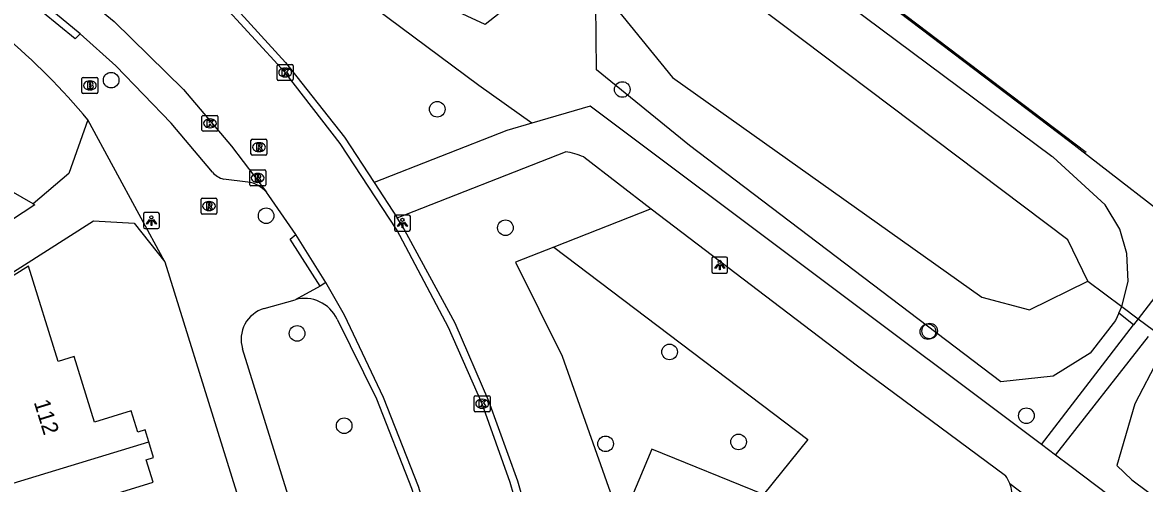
# Model space of a CAD drawing. Extents: x 163686 to 164493, y 382719 to 383870.
# Drawn here: x 164268.9 to 164339.2, y 383541.7 to 383570.6 of the extents above; entities that cross this region are included whole.
import ezdxf

# ---------------------------------------------------------------- set-up
doc = ezdxf.new("R2010")
doc.units = 0
for name, color, linetype in [('IMGEO_Boom', 7, 'Continuous'), ('IMGEO_Brandkraan', 7, 'Continuous'), ('IMGEO_Duiker', 7, 'Continuous'), ('IMGEO_Geluidsscherm', 7, 'Continuous'), ('IMGEO_Groenvoorziening', 7, 'Continuous'), ('IMGEO_Hek', 7, 'Continuous'), ('IMGEO_Kolk', 7, 'Continuous'), ('IMGEO_Lichtpunt', 7, 'Continuous'), ('IMGEO_Pand', 7, 'Continuous'), ('IMGEO_Pand_nummerreeks', 7, 'Continuous'), ('IMGEO_Parkeervlak_open', 7, 'Continuous'), ('IMGEO_Rijbaan_lokaal_open', 7, 'Continuous'), ('IMGEO_Rioolput', 7, 'Continuous'), ('IMGEO_Spoorbaan_halfverhard', 7, 'Continuous'), ('IMGEO_Voetpad_halfverhard', 7, 'Continuous'), ('IMGEO_Voetpad_open', 7, 'Continuous'), ('IMGEO_Waterloop', 7, 'Continuous')]:
    doc.layers.add(name, color=color, linetype=linetype)

msp = doc.modelspace()

# ---------------------------------------------------------------- linework, layer by layer
at = {"layer": 'IMGEO_Boom'}
for centre in [(164274.43, 383566.96), (164306.449, 383566.377), (164294.859, 383565.136), (164284.139, 383558.469), (164299.13, 383557.712), (164286.079, 383551.094), (164325.593, 383551.206), (164325.704, 383551.246), (164309.41, 383549.934), (164331.76, 383545.941), (164289.028, 383545.31), (164305.403, 383544.179), (164313.731, 383544.3)]:
    msp.add_circle(centre, 0.489, dxfattribs=at)
at = {"layer": 'IMGEO_Brandkraan'}
for p, q in [((164272.598, 383566.205), (164272.598, 383567.057)), ((164272.673, 383567.131), (164273.525, 383567.131)), ((164273.599, 383567.057), (164273.599, 383566.205)), ((164273.109, 383566.351), (164273.084, 383566.351)), ((164273.086, 383566.911), (164273.111, 383566.911)), ((164273.525, 383566.131), (164272.673, 383566.131))]:
    msp.add_line(p, q, dxfattribs=at)
for points in [[(164272.598, 383566.205), (164272.598, 383567.057)], [(164272.673, 383567.131), (164273.525, 383567.131)], [(164273.599, 383567.057), (164273.599, 383566.205)], [(164272.946, 383566.831), (164272.946, 383566.431), (164273.159, 383566.431)], [(164273.177, 383566.831), (164272.946, 383566.831)], [(164273.125, 383566.75), (164273.071, 383566.75), (164273.071, 383566.674)], [(164273.071, 383566.674), (164273.124, 383566.674)], [(164273.133, 383566.598), (164273.071, 383566.598), (164273.071, 383566.517)], [(164273.071, 383566.517), (164273.133, 383566.517)], [(164273.525, 383566.131), (164272.673, 383566.131)]]:
    msp.add_lwpolyline(points, dxfattribs=at)
for centre, radius, start, end in [((164272.675, 383567.055), 0.0765, 91.55205, 178.44795), ((164272.675, 383567.055), 0.0765, 91.55205, 178.44795), ((164273.523, 383567.055), 0.0765, 1.55205, 88.44795), ((164273.523, 383567.055), 0.0765, 1.55205, 88.44795), ((164273.126, 383566.712), 0.0379, 267.82845, 90.93552), ((164273.134, 383566.557), 0.0404, 269.87594, 90.50774), ((164273.165, 383566.682), 0.251, 268.66757, 293.53466), ((164273.181, 383566.686), 0.145, 59.4692, 91.53667), ((164273.206, 383566.733), 0.0922, 285.51372, 58.15012), ((164273.211, 383566.541), 0.105, 301.31148, 78.98903), ((164272.675, 383566.207), 0.0765, 181.55205, 268.44795), ((164272.675, 383566.207), 0.0765, 181.55205, 268.44795), ((164273.523, 383566.207), 0.0765, 271.55205, 358.44795), ((164273.523, 383566.207), 0.0765, 271.55205, 358.44795)]:
    msp.add_arc(centre, radius, start, end, dxfattribs=at)
for centre, major_axis, ratio, start_param, end_param in [((164273.085, 383566.631), (-0.387, 0.002), 0.722429, 4.712389, 7.853982), ((164273.11, 383566.631), (-0.39, 0.002), 0.717154, 1.570796, 4.712389)]:
    msp.add_ellipse(centre, major_axis=major_axis, ratio=ratio, start_param=start_param, end_param=end_param, dxfattribs=at)
at = {"layer": 'IMGEO_Duiker'}
msp.add_lwpolyline([(164335.62, 383554.367), (164337.744, 383552.779), (164338.766, 383552.014), (164339.715, 383551.305), (164340.876, 383550.437), (164342.594, 383549.152)], dxfattribs=at)
at = {"layer": 'IMGEO_Geluidsscherm'}
msp.add_lwpolyline([(164322.5, 383572.229), (164334.481, 383563.116), (164342.526, 383556.894), (164343.504, 383556.137), (164344.39, 383555.452), (164351.435, 383549.932), (164354.853, 383546.931), (164356.038, 383546.042), (164361.115, 383542.111), (164367.36, 383537.326), (164378.879, 383528.037)], dxfattribs=at)
at = {"layer": 'IMGEO_Groenvoorziening'}
for points in [[(164337.56, 383552.372), (164337.744, 383552.779), (164338.14, 383554.352), (164338.056, 383556.098), (164337.618, 383557.631), (164336.697, 383559.143), (164333.432, 383562.136), (164333.362, 383562.188), (164297.287, 383589.051), (164269.744, 383608.623), (164269.566, 383608.252)], [(164337.56, 383552.372), (164337.354, 383551.914), (164335.748, 383549.856), (164333.439, 383548.423), (164330.157, 383548.062), (164310.654, 383562.875), (164304.84, 383567.609), (164304.781, 383571.705), (164303.905, 383572.867), (164302.938, 383573.494), (164301.585, 383573.388), (164297.852, 383570.444), (164294.748, 383571.879), (164287.858, 383578.832), (164286.909, 383581.758), (164286.346, 383582.668), (164285.151, 383583.062), (164282.935, 383582.272), (164274.841, 383587.429), (164270.853, 383589.3), (164269.15, 383590.155)], [(164300.779, 383564.259), (164297.466, 383566.625), (164279.545, 383579.974), (164267.688, 383587.765)], [(164308.261, 383558.894), (164302.166, 383556.495)], [(164302.166, 383556.495), (164299.769, 383555.551), (164302.684, 383549.664), (164306.285, 383539.455)], [(164302.166, 383556.495), (164318.078, 383544.443), (164315.297, 383541.012)], [(164338.478, 383551.64), (164337.56, 383552.372)], [(164340.502, 383550.025), (164340.041, 383549.515), (164338.545, 383546.69), (164337.417, 383542.825), (164338.371, 383541.916), (164357.387, 383527.762), (164372.907, 383516.21)]]:
    msp.add_lwpolyline(points, dxfattribs=at)
at = {"layer": 'IMGEO_Hek'}
msp.add_lwpolyline([(164270.665, 383609.932), (164274.138, 383607.527), (164298.099, 383590.383), (164317.574, 383576.056), (164335.508, 383562.46)], dxfattribs=at)
at = {"layer": 'IMGEO_Kolk'}
for p, q in [((164284.83, 383567.016), (164284.83, 383567.868)), ((164284.905, 383567.942), (164285.757, 383567.942)), ((164285.318, 383567.722), (164285.343, 383567.722)), ((164285.831, 383567.868), (164285.831, 383567.016)), ((164285.341, 383567.162), (164285.316, 383567.162)), ((164285.757, 383566.942), (164284.905, 383566.942)), ((164280.12, 383563.831), (164280.12, 383564.683)), ((164280.195, 383564.757), (164281.047, 383564.757)), ((164280.608, 383564.537), (164280.633, 383564.537)), ((164281.121, 383564.683), (164281.121, 383563.831)), ((164281.047, 383563.757), (164280.195, 383563.757)), ((164280.631, 383563.977), (164280.606, 383563.977)), ((164297.171, 383546.264), (164297.171, 383547.116)), ((164297.246, 383547.19), (164298.098, 383547.19)), ((164297.659, 383546.97), (164297.684, 383546.97)), ((164298.172, 383547.116), (164298.172, 383546.264)), ((164298.098, 383546.19), (164297.246, 383546.19)), ((164297.682, 383546.41), (164297.657, 383546.41))]:
    msp.add_line(p, q, dxfattribs=at)
for points in [[(164284.83, 383567.016), (164284.83, 383567.868)], [(164284.905, 383567.942), (164285.757, 383567.942)], [(164285.831, 383567.868), (164285.831, 383567.016)], [(164285.151, 383567.642), (164285.274, 383567.642), (164285.274, 383567.491), (164285.404, 383567.642), (164285.568, 383567.642), (164285.422, 383567.491), (164285.575, 383567.242), (164285.423, 383567.242), (164285.338, 383567.406), (164285.274, 383567.339), (164285.274, 383567.242), (164285.151, 383567.242), (164285.151, 383567.642)], [(164285.757, 383566.942), (164284.905, 383566.942)], [(164280.12, 383563.831), (164280.12, 383564.683)], [(164280.195, 383564.757), (164281.047, 383564.757)], [(164280.441, 383564.457), (164280.564, 383564.457), (164280.564, 383564.306), (164280.694, 383564.457), (164280.858, 383564.457), (164280.712, 383564.306), (164280.865, 383564.057), (164280.713, 383564.057), (164280.628, 383564.221), (164280.564, 383564.154), (164280.564, 383564.057), (164280.441, 383564.057), (164280.441, 383564.457)], [(164281.121, 383564.683), (164281.121, 383563.831)], [(164281.047, 383563.757), (164280.195, 383563.757)], [(164297.171, 383546.264), (164297.171, 383547.116)], [(164297.246, 383547.19), (164298.098, 383547.19)], [(164297.492, 383546.89), (164297.615, 383546.89), (164297.615, 383546.739), (164297.745, 383546.89), (164297.909, 383546.89), (164297.763, 383546.739), (164297.916, 383546.49), (164297.764, 383546.49), (164297.679, 383546.654), (164297.615, 383546.587), (164297.615, 383546.49), (164297.492, 383546.49), (164297.492, 383546.89)], [(164298.172, 383547.116), (164298.172, 383546.264)], [(164298.098, 383546.19), (164297.246, 383546.19)]]:
    msp.add_lwpolyline(points, dxfattribs=at)
for centre, start, end in [((164284.907, 383567.866), 91.55205, 178.44795), ((164284.907, 383567.866), 91.55205, 178.44795), ((164285.755, 383567.866), 1.55205, 88.44795), ((164285.755, 383567.866), 1.55205, 88.44795), ((164284.907, 383567.018), 181.55205, 268.44795), ((164284.907, 383567.018), 181.55205, 268.44795), ((164285.755, 383567.018), 271.55205, 358.44795), ((164285.755, 383567.018), 271.55205, 358.44795), ((164280.197, 383564.681), 91.55205, 178.44795), ((164280.197, 383564.681), 91.55205, 178.44795), ((164281.045, 383564.681), 1.55205, 88.44795), ((164281.045, 383564.681), 1.55205, 88.44795), ((164280.197, 383563.833), 181.55205, 268.44795), ((164280.197, 383563.833), 181.55205, 268.44795), ((164281.045, 383563.833), 271.55205, 358.44795), ((164281.045, 383563.833), 271.55205, 358.44795), ((164297.248, 383547.114), 91.55205, 178.44795), ((164297.248, 383547.114), 91.55205, 178.44795), ((164298.096, 383547.114), 1.55205, 88.44795), ((164298.096, 383547.114), 1.55205, 88.44795), ((164297.248, 383546.266), 181.55205, 268.44795), ((164297.248, 383546.266), 181.55205, 268.44795), ((164298.096, 383546.266), 271.55205, 358.44795), ((164298.096, 383546.266), 271.55205, 358.44795)]:
    msp.add_arc(centre, 0.0765, start, end, dxfattribs=at)
for centre, major_axis, ratio, start_param, end_param in [((164285.317, 383567.442), (-0.387, 0.002), 0.722429, 4.712389, 7.853982), ((164285.342, 383567.442), (-0.39, 0.002), 0.717154, 1.570796, 4.712389), ((164280.607, 383564.257), (-0.387, 0.002), 0.722429, 4.712389, 7.853982), ((164280.632, 383564.257), (-0.39, 0.002), 0.717154, 1.570796, 4.712389), ((164297.658, 383546.69), (-0.387, 0.002), 0.722429, 4.712389, 7.853982), ((164297.683, 383546.69), (-0.39, 0.002), 0.717154, 1.570796, 4.712389)]:
    msp.add_ellipse(centre, major_axis=major_axis, ratio=ratio, start_param=start_param, end_param=end_param, dxfattribs=at)
at = {"layer": 'IMGEO_Lichtpunt'}
for p, q in [((164276.453, 383558.569), (164276.453, 383557.762)), ((164276.453, 383558.569), (164276.453, 383557.762)), ((164277.355, 383558.664), (164276.547, 383558.664)), ((164277.355, 383558.664), (164276.547, 383558.664)), ((164277.449, 383557.762), (164277.449, 383558.569)), ((164277.449, 383557.762), (164277.449, 383558.569)), ((164292.178, 383558.411), (164292.178, 383557.604)), ((164292.178, 383558.411), (164292.178, 383557.604)), ((164293.08, 383558.506), (164292.272, 383558.506)), ((164293.08, 383558.506), (164292.272, 383558.506)), ((164293.174, 383557.604), (164293.174, 383558.411)), ((164293.174, 383557.604), (164293.174, 383558.411)), ((164276.547, 383557.668), (164277.355, 383557.668)), ((164276.547, 383557.668), (164277.355, 383557.668)), ((164292.272, 383557.51), (164293.08, 383557.51)), ((164292.272, 383557.51), (164293.08, 383557.51)), ((164312.052, 383555.779), (164312.052, 383554.972)), ((164312.052, 383555.779), (164312.052, 383554.972)), ((164312.954, 383555.874), (164312.146, 383555.874)), ((164312.954, 383555.874), (164312.146, 383555.874)), ((164313.048, 383554.972), (164313.048, 383555.779)), ((164313.048, 383554.972), (164313.048, 383555.779)), ((164312.146, 383554.878), (164312.954, 383554.878)), ((164312.146, 383554.878), (164312.954, 383554.878))]:
    msp.add_line(p, q, dxfattribs=at)
for points in [[(164276.827, 383558.233), (164276.866, 383558.205), (164276.678, 383557.943), (164276.64, 383557.97), (164276.827, 383558.233)], [(164276.929, 383558.185), (164276.976, 383558.185), (164276.976, 383557.863), (164276.929, 383557.863), (164276.929, 383558.185)], [(164277.039, 383558.205), (164277.077, 383558.232), (164277.264, 383557.97), (164277.225, 383557.942), (164277.039, 383558.205)], [(164292.552, 383558.075), (164292.591, 383558.047), (164292.403, 383557.785), (164292.365, 383557.812), (164292.552, 383558.075)], [(164292.654, 383558.027), (164292.701, 383558.027), (164292.701, 383557.705), (164292.654, 383557.705), (164292.654, 383558.027)], [(164292.764, 383558.047), (164292.802, 383558.074), (164292.989, 383557.812), (164292.95, 383557.784), (164292.764, 383558.047)], [(164312.426, 383555.443), (164312.465, 383555.415), (164312.277, 383555.153), (164312.239, 383555.18), (164312.426, 383555.443)], [(164312.528, 383555.395), (164312.575, 383555.395), (164312.575, 383555.073), (164312.528, 383555.073), (164312.528, 383555.395)], [(164312.638, 383555.415), (164312.676, 383555.442), (164312.863, 383555.18), (164312.824, 383555.152), (164312.638, 383555.415)]]:
    msp.add_lwpolyline(points, dxfattribs=at)
for centre in [(164276.952, 383558.367), (164292.677, 383558.209), (164312.551, 383555.577)]:
    msp.add_circle(centre, 0.0994, dxfattribs=at)
for centre, start, end in [((164276.547, 383558.569), 90, 180), ((164276.547, 383558.569), 90, 180), ((164277.355, 383558.569), 0, 90), ((164277.355, 383558.569), 0, 90), ((164292.272, 383558.411), 90, 180), ((164292.272, 383558.411), 90, 180), ((164293.08, 383558.411), 0, 90), ((164293.08, 383558.411), 0, 90), ((164276.547, 383557.762), 180, 270), ((164276.547, 383557.762), 180, 270), ((164277.355, 383557.762), 270, 0), ((164277.355, 383557.762), 270, 360), ((164292.272, 383557.604), 180, 270), ((164292.272, 383557.604), 180, 270), ((164293.08, 383557.604), 270, 0), ((164293.08, 383557.604), 270, 360), ((164312.146, 383555.779), 90, 180), ((164312.146, 383555.779), 90, 180), ((164312.954, 383555.779), 0, 90), ((164312.954, 383555.779), 0, 90), ((164312.146, 383554.972), 180, 270), ((164312.146, 383554.972), 180, 270), ((164312.954, 383554.972), 270, 0), ((164312.954, 383554.972), 270, 360)]:
    msp.add_arc(centre, 0.0946, start, end, dxfattribs=at)
at = {"layer": 'IMGEO_Pand'}
for points in [[(164269.548, 383559.211), (164262.09, 383563.489)], [(164269.548, 383559.211), (164269.64, 383559.158), (164261.267, 383553.649), (164261.225, 383553.673)], [(164276.787, 383544.295), (164276.552, 383545.06), (164276.096, 383544.919), (164275.687, 383546.244), (164273.395, 383545.535), (164272.123, 383549.647), (164271.101, 383549.332), (164269.256, 383555.304), (164263.944, 383551.987), (164265.316, 383547.544), (164264.178, 383547.192), (164266.083, 383541.038)], [(164266.083, 383541.038), (164276.787, 383544.295)], [(164275.959, 383537.435), (164274.829, 383541.087), (164277.053, 383541.775), (164276.622, 383543.168), (164277.092, 383543.313), (164276.787, 383544.295)]]:
    msp.add_lwpolyline(points, dxfattribs=at)
at = {"layer": 'IMGEO_Parkeervlak_open'}
msp.add_lwpolyline([(164315.297, 383541.012), (164308.298, 383543.85), (164306.513, 383539.559)], dxfattribs=at)
at = {"layer": 'IMGEO_Rijbaan_lokaal_open'}
for points in [[(164300.793, 383537.003), (164299.425, 383541.766), (164297.672, 383546.69), (164295.552, 383551.471), (164292.33, 383557.592), (164288.778, 383562.985), (164285.331, 383567.442), (164281.117, 383572.046), (164276.318, 383576.386), (164271.817, 383579.973), (164264.868, 383584.373), (164243.523, 383596.022), (164211.467, 383613.518)], [(164208.835, 383608.682), (164258.358, 383581.718), (164264.861, 383578.006), (164269.76, 383574.647), (164274.618, 383570.645), (164278.958, 383566.373), (164281.972, 383562.836), (164284.157, 383559.941)], [(164286.001, 383557.284), (164284.304, 383559.744), (164284.157, 383559.941)], [(164287.868, 383554.28), (164286.001, 383557.284)], [(164297.363, 383519.994), (164297.043, 383526.189), (164296.612, 383529.384), (164295.947, 383533.335), (164295.019, 383537.223), (164293.683, 383541.505), (164291.501, 383547.09), (164289.039, 383552.234), (164287.868, 383554.28)]]:
    msp.add_lwpolyline(points, dxfattribs=at)
at = {"layer": 'IMGEO_Rioolput'}
for p, q in [((164283.19, 383562.338), (164283.19, 383563.19)), ((164283.265, 383563.264), (164284.117, 383563.264)), ((164283.678, 383563.044), (164283.703, 383563.044)), ((164284.191, 383563.19), (164284.191, 383562.338)), ((164284.117, 383562.264), (164283.265, 383562.264)), ((164283.701, 383562.484), (164283.676, 383562.484)), ((164283.11, 383560.408), (164283.11, 383561.26)), ((164283.185, 383561.334), (164284.037, 383561.334)), ((164283.598, 383561.114), (164283.623, 383561.114)), ((164284.111, 383561.26), (164284.111, 383560.408)), ((164284.037, 383560.334), (164283.185, 383560.334)), ((164283.621, 383560.554), (164283.596, 383560.554)), ((164280.059, 383558.648), (164280.059, 383559.5)), ((164280.134, 383559.574), (164280.986, 383559.574)), ((164280.547, 383559.354), (164280.572, 383559.354)), ((164281.06, 383559.5), (164281.06, 383558.648)), ((164280.986, 383558.574), (164280.134, 383558.574)), ((164280.57, 383558.794), (164280.545, 383558.794))]:
    msp.add_line(p, q, dxfattribs=at)
for points in [[(164283.19, 383562.338), (164283.19, 383563.19)], [(164283.265, 383563.264), (164284.117, 383563.264)], [(164283.779, 383562.962), (164283.527, 383562.964), (164283.527, 383562.564)], [(164283.705, 383562.883), (164283.651, 383562.883), (164283.651, 383562.802)], [(164283.651, 383562.802), (164283.703, 383562.802)], [(164284.191, 383563.19), (164284.191, 383562.338)], [(164284.117, 383562.264), (164283.265, 383562.264)], [(164283.527, 383562.564), (164283.651, 383562.564), (164283.651, 383562.726), (164283.662, 383562.726)], [(164283.709, 383562.697), (164283.78, 383562.564), (164283.92, 383562.564), (164283.855, 383562.69)], [(164283.11, 383560.408), (164283.11, 383561.26)], [(164283.185, 383561.334), (164284.037, 383561.334)], [(164283.699, 383561.032), (164283.447, 383561.034), (164283.447, 383560.634)], [(164283.447, 383560.634), (164283.571, 383560.634), (164283.571, 383560.796), (164283.582, 383560.796)], [(164283.625, 383560.953), (164283.571, 383560.953), (164283.571, 383560.872)], [(164283.571, 383560.872), (164283.623, 383560.872)], [(164283.629, 383560.767), (164283.7, 383560.634), (164283.84, 383560.634), (164283.775, 383560.76)], [(164284.111, 383561.26), (164284.111, 383560.408)], [(164284.037, 383560.334), (164283.185, 383560.334)], [(164280.059, 383558.648), (164280.059, 383559.5)], [(164280.134, 383559.574), (164280.986, 383559.574)], [(164280.648, 383559.272), (164280.396, 383559.274), (164280.396, 383558.874)], [(164281.06, 383559.5), (164281.06, 383558.648)], [(164280.986, 383558.574), (164280.134, 383558.574)], [(164280.396, 383558.874), (164280.52, 383558.874), (164280.52, 383559.036), (164280.531, 383559.036)], [(164280.574, 383559.193), (164280.52, 383559.193), (164280.52, 383559.112)], [(164280.52, 383559.112), (164280.572, 383559.112)], [(164280.578, 383559.007), (164280.649, 383558.874), (164280.789, 383558.874), (164280.724, 383559)]]:
    msp.add_lwpolyline(points, dxfattribs=at)
for centre, radius, start, end in [((164283.267, 383563.188), 0.0765, 91.55205, 178.44795), ((164283.267, 383563.188), 0.0765, 91.55205, 178.44795), ((164283.687, 383562.991), 0.19, 274.7715, 282.96867), ((164283.711, 383562.787), 0.0964, 77.00612, 93.18647), ((164283.725, 383562.844), 0.0378, 276.66336, 79.67722), ((164283.778, 383562.852), 0.109, 350.36119, 89.41601), ((164283.776, 383562.852), 0.112, 277.58423, 350.98172), ((164284.115, 383563.188), 0.0765, 1.55205, 88.44795), ((164284.115, 383563.188), 0.0765, 1.55205, 88.44795), ((164283.267, 383562.34), 0.0765, 181.55205, 268.44795), ((164283.267, 383562.34), 0.0765, 181.55205, 268.44795), ((164283.661, 383562.673), 0.0533, 26.02933, 88.69889), ((164283.76, 383562.637), 0.108, 29.51342, 73.79051), ((164284.115, 383562.34), 0.0765, 271.55205, 358.44795), ((164284.115, 383562.34), 0.0765, 271.55205, 358.44795), ((164283.187, 383561.258), 0.0765, 91.55205, 178.44795), ((164283.187, 383561.258), 0.0765, 91.55205, 178.44795), ((164283.581, 383560.743), 0.0533, 26.02933, 88.69889), ((164283.607, 383561.061), 0.19, 274.7715, 282.96867), ((164283.631, 383560.857), 0.0964, 77.00612, 93.18647), ((164283.645, 383560.914), 0.0378, 276.66336, 79.67722), ((164283.698, 383560.922), 0.109, 350.36119, 89.41601), ((164283.696, 383560.922), 0.112, 277.58423, 350.98172), ((164283.68, 383560.707), 0.108, 29.51342, 73.79051), ((164284.035, 383561.258), 0.0765, 1.55205, 88.44795), ((164284.035, 383561.258), 0.0765, 1.55205, 88.44795), ((164283.187, 383560.41), 0.0765, 181.55205, 268.44795), ((164283.187, 383560.41), 0.0765, 181.55205, 268.44795), ((164284.035, 383560.41), 0.0765, 271.55205, 358.44795), ((164284.035, 383560.41), 0.0765, 271.55205, 358.44795), ((164280.136, 383559.498), 0.0765, 91.55205, 178.44795), ((164280.136, 383559.498), 0.0765, 91.55205, 178.44795), ((164280.647, 383559.162), 0.109, 350.36119, 89.41601), ((164280.984, 383559.498), 0.0765, 1.55205, 88.44795), ((164280.984, 383559.498), 0.0765, 1.55205, 88.44795), ((164280.136, 383558.65), 0.0765, 181.55205, 268.44795), ((164280.136, 383558.65), 0.0765, 181.55205, 268.44795), ((164280.53, 383558.983), 0.0533, 26.02933, 88.69889), ((164280.556, 383559.301), 0.19, 274.7715, 282.96867), ((164280.58, 383559.097), 0.0964, 77.00612, 93.18647), ((164280.594, 383559.154), 0.0378, 276.66336, 79.67722), ((164280.645, 383559.162), 0.112, 277.58423, 350.98172), ((164280.629, 383558.947), 0.108, 29.51342, 73.79051), ((164280.984, 383558.65), 0.0765, 271.55205, 358.44795), ((164280.984, 383558.65), 0.0765, 271.55205, 358.44795)]:
    msp.add_arc(centre, radius, start, end, dxfattribs=at)
for centre, major_axis, ratio, start_param, end_param in [((164283.677, 383562.764), (-0.387, 0.002), 0.722429, 4.712389, 7.853982), ((164283.702, 383562.764), (-0.39, 0.002), 0.717154, 1.570796, 4.712389), ((164283.597, 383560.834), (-0.387, 0.002), 0.722429, 4.712389, 7.853982), ((164283.622, 383560.834), (-0.39, 0.002), 0.717154, 1.570796, 4.712389), ((164280.546, 383559.074), (-0.387, 0.002), 0.722429, 4.712389, 7.853982), ((164280.571, 383559.074), (-0.39, 0.002), 0.717154, 1.570796, 4.712389)]:
    msp.add_ellipse(centre, major_axis=major_axis, ratio=ratio, start_param=start_param, end_param=end_param, dxfattribs=at)
at = {"layer": 'IMGEO_Spoorbaan_halfverhard'}
msp.add_lwpolyline([(164178.308, 383670.341), (164190.292, 383662.961), (164204.809, 383653.797), (164214.604, 383647.472), (164219.024, 383644.671), (164226.447, 383639.812), (164234.147, 383634.711), (164245.425, 383627.125), (164252.983, 383622.013), (164263.817, 383614.57), (164270.329, 383610.044), (164275.137, 383606.636), (164280.317, 383603.031), (164290.149, 383596.013), (164297.866, 383590.452), (164311.726, 383580.275), (164322.5, 383572.229), (164334.481, 383563.116), (164342.526, 383556.894)], dxfattribs=at)
at = {"layer": 'IMGEO_Voetpad_halfverhard'}
for points in [[(164332.699, 383544.138), (164304.43, 383565.326), (164300.779, 383564.259)], [(164300.779, 383564.259), (164299.212, 383563.801), (164290.899, 383560.55)], [(164292.353, 383558.328), (164302.894, 383562.477)], [(164304.03, 383562.149), (164308.261, 383558.894)], [(164308.261, 383558.894), (164321.182, 383549.066), (164330.45, 383542.199)], [(164342.526, 383556.894), (164338.766, 383552.014), (164338.478, 383551.64)], [(164332.699, 383544.138), (164338.478, 383551.64)], [(164333.579, 383543.478), (164339.401, 383550.903)], [(164333.579, 383543.478), (164332.699, 383544.138)], [(164412.58, 383482.489), (164391.042, 383500), (164356.672, 383526.009), (164334.486, 383542.798), (164333.579, 383543.478)], [(164330.727, 383541.69), (164333.94, 383539.259)]]:
    msp.add_lwpolyline(points, dxfattribs=at)
for centre, radius, start, end in [((164302.165, 383557.821), 4.712, 66.68749, 81.10222), ((164328.746, 383540.942), 2.118, 20.69247, 36.41798), ((164328.758, 383540.948), 2.105, 353.1229, 20.64447)]:
    msp.add_arc(centre, radius, start, end, dxfattribs=at)
at = {"layer": 'IMGEO_Voetpad_open'}
for points in [[(164265.642, 383584.422), (164266.819, 383583.728), (164272.413, 383580.093), (164276.604, 383576.775), (164281.446, 383572.367), (164285.362, 383568.058), (164289.043, 383563.387), (164290.899, 383560.55)], [(164272.49, 383569.873), (164272.181, 383569.542), (164269.106, 383572.082), (164269.392, 383572.433)], [(164272.49, 383569.873), (164269.392, 383572.433)], [(164280.771, 383561.188), (164278.195, 383564.269), (164274.731, 383567.862), (164272.49, 383569.873)], [(164272.976, 383564.477), (164271.784, 383561.121), (164269.548, 383559.211)], [(164277.799, 383555.574), (164272.976, 383564.477)], [(164282.986, 383560.577), (164281.468, 383560.757)], [(164290.899, 383560.55), (164292.353, 383558.328)], [(164248.342, 383542.241), (164273.332, 383558.141), (164275.874, 383558.003), (164277.799, 383555.574)], [(164301.213, 383537.247), (164299.909, 383541.849), (164298.084, 383546.846), (164295.974, 383551.739), (164292.686, 383557.818), (164292.353, 383558.328)], [(164287.516, 383554.059), (164285.645, 383557.001), (164286.001, 383557.284)], [(164277.799, 383555.574), (164292.236, 383509.143)], [(164287.516, 383554.059), (164285.947, 383553.209)], [(164287.868, 383554.28), (164287.516, 383554.059)], [(164284.018, 383552.655), (164285.947, 383553.209)], [(164288.58, 383551.993), (164291.053, 383546.992), (164293.239, 383541.391), (164294.43, 383537.626)], [(164287.199, 383535.583), (164282.663, 383550.139)]]:
    msp.add_lwpolyline(points, dxfattribs=at)
for centre, radius, start, end in [((164240.261, 383537.161), 42.62, 39.8611, 60.04949), ((164281.95, 383562.315), 1.631, 223.71787, 252.81979), ((164282.738, 383558.725), 1.869, 40.60264, 82.38233), ((164286.539, 383551.032), 2.256, 25.2156, 105.20652), ((164284.57, 383550.735), 1.998, 106.04741, 197.34293)]:
    msp.add_arc(centre, radius, start, end, dxfattribs=at)
at = {"layer": 'IMGEO_Waterloop'}
msp.add_lwpolyline([(164269.303, 383605.097), (164267.132, 383597.455), (164278.873, 383591.181), (164291.582, 383584.389), (164299.54, 383577.345), (164305.747, 383571.85), (164309.592, 383567.129), (164328.972, 383553.373), (164331.948, 383552.569), (164335.62, 383554.367), (164334.353, 383556.954), (164307.984, 383576.862), (164289.407, 383592.066), (164278.551, 383598.903), (164269.303, 383605.097)], dxfattribs=at)

# ---------------------------------------------------------------- texts
at = {"layer": 'IMGEO_Pand_nummerreeks'}
msp.add_text('112', height=1, rotation=287.21144, dxfattribs=at).set_placement((164269.576, 383546.787))

doc.saveas('drawing.dxf')
